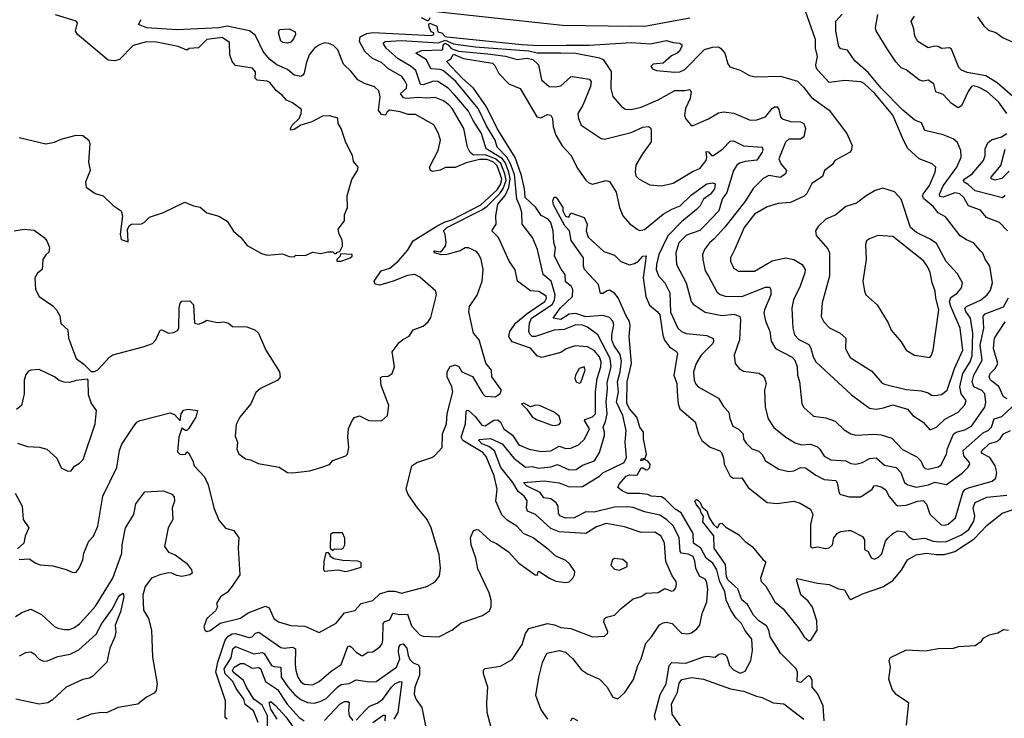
# Model space of a CAD drawing. Extents: x 1552294 to 1694791, y 811929 to 917222.
# Tile 405 of 643: x 1641398 to 1647270, y 838020 to 842184. Entities that reach past the tile are written whole.
import ezdxf

# ---------------------------------------------------------------- set-up
doc = ezdxf.new("R2010")
doc.units = 0

msp = doc.modelspace()

# ---------------------------------------------------------------- linework, layer by layer
at = {"layer": '0CON10XD'}
for points in [[(1641395, 838966.7), (1641455, 838971.2), (1641493.9, 838943.9), (1641520, 838935), (1641595, 838928.1), (1641675, 838907.1), (1641715, 838888.8), (1641735, 838891.2), (1641753.8, 838915), (1641775.7, 838965), (1641780, 839005), (1641810, 839075), (1641838.1, 839105), (1641864.4, 839165.6), (1641894.7, 839345), (1641978.2, 839515), (1641994.3, 839615.7), (1642007.6, 839655), (1642074.1, 839755.9), (1642097.3, 839785), (1642115.9, 839795.9), (1642295, 839840.4), (1642321.8, 839831.8), (1642355, 839792.5), (1642361.5, 839835), (1642375, 839856.5), (1642403.1, 839863.1), (1642458, 839855), (1642448.5, 839815), (1642405, 839746), (1642395, 839736.2), (1642386.4, 839736.4), (1642365, 839750), (1642347.5, 839695), (1642338.8, 839608.8), (1642352.5, 839595), (1642368.3, 839591.7), (1642386.1, 839593.9), (1642395, 839607.5), (1642405, 839602.5), (1642430.6, 839555), (1642438.6, 839525), (1642499.8, 839459.8), (1642522.4, 839412.4), (1642556.4, 839275), (1642585, 839200.8), (1642625, 839153.8), (1642675, 839140), (1642706, 839096), (1642700.8, 839035), (1642711.2, 838875), (1642665, 838808), (1642637.4, 838772.6), (1642595, 838743.8), (1642572.5, 838705), (1642577.5, 838685), (1642565, 838660), (1642513.8, 838615), (1642496.7, 838565), (1642502.5, 838545), (1642515, 838537.5), (1642535, 838543.3), (1642592.9, 838587.1), (1642715, 838616.2), (1642761.2, 838648.8), (1642865, 838688.9), (1642885, 838679.2), (1642914.1, 838614.1), (1642942.5, 838595), (1643015, 838572.8), (1643098.4, 838568.4), (1643185, 838530.8), (1643285, 838588.1), (1643335, 838649.1), (1643397.3, 838662.7), (1643435, 838704.3), (1643505, 838721.9), (1643545, 838761.8), (1643595, 838777.3), (1643635, 838778.1), (1643675, 838766.5), (1643713.1, 838776.9), (1643826.7, 838805), (1643875, 838833.8), (1643901.4, 838868.6), (1643907.5, 838915), (1643899.5, 838995), (1643851.9, 839155), (1643828.6, 839205), (1643770, 839275), (1643714.4, 839355), (1643702.9, 839385), (1643735.8, 839525), (1643766.2, 839545), (1643856.7, 839575), (1643873.9, 839586.1), (1643916.7, 839633.3), (1643918.9, 839715), (1643943.8, 839775), (1643947.5, 839835), (1643981.7, 839965), (1643976.2, 839995), (1643948.4, 840055), (1643947.1, 840085), (1643965, 840116.9), (1643995, 840126.1), (1644017.3, 840117.3), (1644034.5, 840085), (1644097.6, 840057.6), (1644159.2, 839955), (1644175, 839940), (1644235, 839935.8), (1644263.2, 839956.8), (1644271.4, 839975), (1644213.3, 840055), (1644212.5, 840095), (1644177.8, 840137.8), (1644138.6, 840275), (1644104.7, 840314.7), (1644077.1, 840442.9), (1644081.2, 840475), (1644127, 840543), (1644155.5, 840625), (1644161.5, 840695), (1644150.5, 840755), (1644136.9, 840785), (1644121.7, 840801.7), (1644075, 840824.3), (1644055, 840824.2), (1644025, 840806.4), (1643945, 840783.9), (1643912.4, 840782.4), (1643873.8, 840795), (1643867.5, 840805), (1643873.4, 840806.6), (1643905, 840800.8), (1643915, 840805.4), (1643936.8, 840833.2), (1643940.6, 840855), (1643934.6, 840905), (1643925.7, 840925), (1643945, 840944.6), (1644157.3, 841052.7), (1644186.8, 841073.2), (1644262.3, 841147.7), (1644282.1, 841177.9), (1644298.6, 841225), (1644290.4, 841265), (1644266.5, 841326.5), (1644235.5, 841355.5), (1644175, 841377.7), (1644105, 841377.5), (1644085, 841391.6), (1644069.1, 841425), (1644047.3, 841535), (1643976.5, 841655), (1643956.6, 841676.6), (1643925, 841700.4), (1643875, 841719.8), (1643825, 841715.9), (1643775, 841721.2), (1643703.5, 841713.5), (1643687.6, 841717.6), (1643669.2, 841745), (1643705.7, 841775), (1643706.1, 841795), (1643695, 841820), (1643676.2, 841845), (1643598.3, 841891.7), (1643555, 841928.8), (1643502, 841952), (1643456.2, 841995), (1643424.6, 842055), (1643428, 842082), (1643468.7, 842101.3), (1643505, 842106.8), (1643855, 842090.7), (1643867.4, 842095), (1643867.4, 842105), (1643852.6, 842112.6), (1643839.5, 842139.5), (1643838.4, 842155), (1643845, 842163.2), (1643886, 842146), (1643892.3, 842112.3), (1643915.1, 842105.1), (1643934.6, 842084.6), (1643945, 842082.1), (1644393.6, 842036.4), (1644495, 842029.5), (1644657, 842033), (1644795, 842032), (1645045, 842048.7), (1645159.5, 842040.5), (1645255, 842059.6), (1645295, 842047.5), (1645335, 842043.8), (1645346.7, 842035), (1645346.2, 842025), (1645330, 841995), (1645318, 841985), (1645285, 841968.9), (1645235, 841925.6), (1645175, 841918.1), (1645162, 841905), (1645171.3, 841891.3), (1645195, 841881.4), (1645305, 841870.9), (1645335, 841873.5), (1645365, 841887.1), (1645482.8, 842007.2), (1645529.5, 842020.5), (1645565, 842021.3), (1645578.1, 842015), (1645602.9, 841985), (1645620.9, 841920.9), (1645633.5, 841903.5), (1645695, 841882.2), (1645750.9, 841850.9), (1645786.7, 841843.3), (1645935, 841847.5), (1646037.2, 841817.2), (1646072.4, 841782.4), (1646120.3, 841720.3), (1646225, 841645.5), (1646330.4, 841505), (1646362.9, 841435), (1646355.8, 841405), (1646346.6, 841393.4), (1646258.8, 841345), (1646245, 841321.2), (1646198, 841285), (1646185, 841250), (1646122, 841208), (1646092.3, 841147.7), (1646076.9, 841133.1), (1645995.4, 841094.6), (1645921.3, 841088.7), (1645855, 841069.1), (1645779.7, 841025), (1645719.1, 840945), (1645663.4, 840816.6), (1645637.1, 840765), (1645637.5, 840745), (1645655, 840704.2), (1645685, 840684.4), (1645780, 840685), (1645885, 840746.5), (1645965, 840764.6), (1646014.7, 840754.7), (1646065, 840724.4), (1646081.5, 840695), (1646080.9, 840675), (1646051.6, 840595), (1646012.1, 840515), (1646002.7, 840465), (1646007.9, 840345), (1646018.8, 840305), (1646045, 840278.5), (1646105, 840248.8), (1646116.6, 840226.6), (1646129.3, 840175), (1646145.6, 840145.6), (1646358.3, 839948.3), (1646465, 839869.1), (1646505, 839863.2), (1646548.6, 839871.4), (1646605, 839888.4), (1646693.2, 839863.2), (1646724.5, 839825), (1646785.4, 839785), (1646825, 839739.4), (1646865, 839754.5), (1646915, 839803.9), (1646995, 839844.6), (1647035, 839888.9), (1647041.8, 839915), (1647011.9, 839955), (1647004.5, 839995), (1647023.1, 840075), (1647065.2, 840145), (1647078.5, 840181.5), (1647083, 840315), (1647068.5, 840405), (1647040.6, 840445), (1647034.2, 840465), (1647043.6, 840475), (1647127.8, 840512.2), (1647166.8, 840543.2), (1647188, 840572), (1647199.1, 840615), (1647184.4, 840715), (1647156.6, 840756.6), (1647142.6, 840792.6), (1647128.9, 840805), (1647086, 840855), (1647045, 840871.1), (1647006.9, 840895), (1646918.9, 841008.9), (1646875, 841033.4), (1646845, 841070.4), (1646787.5, 841117.5), (1646782.2, 841135), (1646786.2, 841145), (1646823.1, 841195), (1646858.2, 841275), (1646861.5, 841305), (1646840, 841325), (1646761.2, 841355), (1646695, 841416.8), (1646667.7, 841465), (1646605.9, 841615), (1646497.2, 841745), (1646435, 841803.3), (1646415, 841813.6), (1646319.2, 841820.8), (1646225, 841810), (1646155, 841884.3), (1646148.5, 841898.5), (1646145.8, 841915), (1646156, 841965), (1646143.8, 842015), (1646144.2, 842065), (1646083.3, 842235)], [(1643035, 840770), (1643045, 840780), (1643101.7, 840778.3), (1643145, 840797.5), (1643195, 840790), (1643235, 840800), (1643265, 840800), (1643275, 840790), (1643285, 840790), (1643291.7, 840798.3), (1643308.3, 840801.7), (1643322.5, 840835), (1643323.3, 840855), (1643320, 840875), (1643302.5, 840905), (1643297.5, 840935), (1643335.8, 840984.2), (1643335, 841020), (1643354, 841065), (1643351.9, 841135), (1643378.6, 841231.4), (1643413.3, 841285), (1643416.2, 841305), (1643389.1, 841339.1), (1643382.5, 841375), (1643342.4, 841452.4), (1643315.8, 841535), (1643298, 841565), (1643295, 841597.5), (1643245, 841611.2), (1643205, 841608.8), (1643140, 841575), (1643075, 841555.7), (1643035, 841528.9), (1643016, 841526), (1643012.5, 841535), (1643022.7, 841555), (1643065.3, 841594.7), (1643077.1, 841625), (1643078.8, 841648.8), (1643025, 841688.8), (1642990, 841705), (1642963.3, 841735), (1642930, 841760), (1642890.5, 841810.5), (1642875, 841818), (1642813.6, 841823.6), (1642803.3, 841835), (1642803.6, 841873.6), (1642785.8, 841895.8), (1642685, 841911.2), (1642665.3, 841935.3), (1642650.8, 841975), (1642648.8, 842048.8), (1642605, 842077.1), (1642515, 842066.7), (1642465, 842016.2), (1642408.3, 842011.7), (1642395, 842002.5), (1642342.5, 842025), (1642215, 842050.4), (1642155, 842051.2), (1642075, 842029.2), (1641993.8, 841946.2), (1641965, 841938.2), (1641925, 841943.6), (1641742.1, 842095), (1641732.1, 842115), (1641742.5, 842165), (1641736, 842176), (1641612.3, 842212.3)], [(1645395, 842192.5), (1645135.4, 842144.6), (1645045, 842144.2), (1644635, 842148.6), (1643845, 842233.9)], [(1647289.2, 840925), (1647241.4, 840975), (1647164.4, 841005), (1647128.3, 841048.3), (1647056.4, 841075), (1647027.8, 841125), (1647005, 841146.5), (1646975, 841152.8), (1646905, 841125.7), (1646885, 841130.6), (1646883.4, 841145), (1646905, 841194.7), (1646987.1, 841305), (1647012, 841365), (1647010.4, 841405), (1646991.1, 841451.1), (1646965, 841473.1), (1646905, 841498.2), (1646795, 841524.4), (1646775, 841569.5), (1646735.6, 841585.6), (1646665, 841644.4), (1646535.6, 841775), (1646458.7, 841868.7), (1646377.8, 841937.8), (1646335, 842002.5), (1646295, 842010.8), (1646282.5, 842025), (1646266, 842115), (1646265.6, 842175), (1646302.3, 842217.7)], [(1647285.3, 841625), (1647235.8, 841695), (1647165, 841755.6), (1647115, 841781.9), (1647085, 841789.4), (1647074.5, 841785.5), (1647054.4, 841755.6), (1647015, 841671.1), (1646995, 841658.4), (1646954.4, 841684.4), (1646905, 841738.6), (1646860.6, 841755), (1646848.8, 841801.2), (1646816.1, 841823.9), (1646785, 841817.5), (1646765, 841822.7), (1646685, 841884.3), (1646655, 841898), (1646623.5, 841933.5), (1646571.1, 842011.1), (1646506.6, 842116.6), (1646501.4, 842135), (1646514.6, 842215.4)], [(1647349.5, 841699.5), (1647227.9, 841807.9), (1647160, 841850), (1647048.8, 841868.9), (1647013.5, 841883.5), (1646999.3, 841899.3), (1646955, 842007.5), (1646943.8, 842016.2), (1646895, 842012.9), (1646875, 842024), (1646855.5, 842025.5), (1646815, 842016.1), (1646753.6, 842055), (1646735.5, 842085), (1646729.5, 842129.5), (1646714.4, 842175), (1646735, 842205.7)], [(1647110.6, 842200.6), (1647147.9, 842147.9), (1647175, 842122.5), (1647218.3, 842108.3), (1647262.5, 842075), (1647345, 842040.6)], [(1641365, 840926.2), (1641425, 840935.8), (1641485, 840930), (1641543.3, 840885), (1641560, 840865), (1641575.8, 840825.8), (1641571.3, 840798.7), (1641555, 840782.5), (1641535.8, 840755), (1641532.5, 840695), (1641505, 840674.2), (1641488.6, 840645), (1641492, 840575), (1641514.3, 840534.3), (1641595, 840478.8), (1641618, 840455), (1641638.3, 840418.3), (1641643.6, 840373.6), (1641685.8, 840335), (1641690, 840285), (1641734.3, 840164.3), (1641781.7, 840131.7), (1641825, 840087.5), (1641845, 840086.2), (1641865, 840097.5), (1641936.3, 840173.7), (1641954.4, 840185.6), (1642135, 840234.2), (1642191.2, 840255), (1642210, 840275), (1642236.4, 840333.6), (1642245, 840336.2), (1642285.5, 840315.5), (1642315, 840318.9), (1642339.3, 840330.7), (1642347.5, 840345), (1642350, 840465), (1642356, 840494), (1642365, 840506.7), (1642412.3, 840507.7), (1642434.3, 840485), (1642440, 840375), (1642465, 840369.4), (1642490.3, 840379.7), (1642515, 840394), (1642575, 840378.5), (1642615, 840383.1), (1642642.5, 840375), (1642667.5, 840355), (1642752.8, 840352.8), (1642801.2, 840335), (1642822.5, 840315), (1642866.4, 840215), (1642947.1, 840085), (1642950.8, 840055), (1642937.5, 840035), (1642834.3, 839985), (1642807.2, 839962.8), (1642776, 839895), (1642712, 839815), (1642688.3, 839771.7), (1642682.7, 839702.7), (1642698, 839665), (1642693.8, 839625), (1642705.7, 839595.7), (1642745, 839567.1), (1642775, 839561.4), (1642819.6, 839539.6), (1642945, 839516.2), (1642995, 839484.2), (1643025, 839482.5), (1643127.5, 839495), (1643194.3, 839515.7), (1643245, 839533.8), (1643265, 839556.2), (1643342.5, 839585), (1643353.8, 839595), (1643361.4, 839635), (1643354.3, 839695), (1643358.8, 839745), (1643380, 839795), (1643395, 839813.3), (1643425, 839823.3), (1643480, 839795), (1643555, 839793.3), (1643591.2, 839825), (1643599.4, 839885), (1643554.2, 840004.2), (1643549.3, 840050.7), (1643562, 840058), (1643595, 840058.8), (1643618.8, 840075), (1643633.3, 840115), (1643620, 840205), (1643660.7, 840259.3), (1643682.2, 840277.8), (1643721.8, 840298.2), (1643745, 840335.8), (1643803.4, 840356.6), (1643835, 840383.8), (1643850.2, 840409.8), (1643884, 840545), (1643880, 840565), (1643785, 840649.4), (1643755, 840664.5), (1643710.2, 840659.8), (1643625.3, 840624.7), (1643545, 840602.4), (1643517.4, 840607.4), (1643512.4, 840625), (1643553.3, 840686.7), (1643605, 840703.5), (1643655, 840744.2), (1643711.5, 840808.5), (1643745, 840866.8), (1643892.4, 840957.6), (1643935, 840979.2), (1643975, 840990.9), (1644148.6, 841081.5), (1644245, 841169.2), (1644268.4, 841205), (1644272.9, 841235), (1644245, 841313.6), (1644222.8, 841335), (1644185, 841351.3), (1644139.3, 841350.7), (1644060.1, 841329.9), (1643995, 841302.6), (1643937.8, 841302.2), (1643905, 841286.6), (1643859.4, 841279.4), (1643848, 841285), (1643842, 841305), (1643894.3, 841405), (1643907.1, 841465), (1643896, 841505), (1643867.3, 841557.3), (1643758.3, 841618.3), (1643715, 841618), (1643666.7, 841635), (1643605, 841645.4), (1643588.8, 841635), (1643580, 841615), (1643555, 841618.8), (1643538.6, 841645), (1643547.3, 841725), (1643539.5, 841759.5), (1643513.8, 841783.8), (1643455, 841802.7), (1643415, 841825.6), (1643375, 841875.6), (1643328.6, 841918.6), (1643295.3, 842005.3), (1643270.2, 842030.2), (1643242.6, 842042.6), (1643215, 842045.4), (1643185.8, 842035), (1643156.7, 842015), (1643125.5, 841975), (1643106.7, 841923.3), (1643094.5, 841865), (1643087.6, 841852.4), (1643074.7, 841845.3), (1643035, 841853), (1642995, 841887.4), (1642932, 841915), (1642888.5, 841948.5), (1642850.4, 841995), (1642805, 842088.9), (1642768.1, 842118.1), (1642634.9, 842145.1), (1642585, 842135.1), (1642335, 842122.6), (1642156.2, 842135), (1642106.2, 842155), (1642123.3, 842185)], [(1643843.8, 842195), (1643834.2, 842175.8), (1643794.8, 842194.8)], [(1642995, 842044.5), (1642967.4, 842047.4), (1642955, 842056.9), (1642941.2, 842105), (1642947.8, 842125), (1643005, 842128.9), (1643040.7, 842110.7), (1643043.3, 842095), (1643030.6, 842069.4), (1643015, 842050.9), (1642995, 842044.5)], [(1644031.1, 838588.9), (1644157.9, 838632.1), (1644200, 838660), (1644209.4, 838685), (1644210, 838725), (1644198.8, 838768.8), (1644131.1, 838911.1), (1644117.8, 838975), (1644090.8, 839055), (1644086.9, 839095), (1644105, 839138.8), (1644124.1, 839145.9), (1644135, 839142.5), (1644205, 839078.5), (1644241.1, 839061.1), (1644312.4, 839012.4), (1644375, 838945.5), (1644471.2, 838875), (1644486.7, 838873.3), (1644488.3, 838891.7), (1644495, 838896.7), (1644558, 838855), (1644595, 838838.1), (1644655, 838830), (1644675, 838834), (1644697.1, 838855), (1644707.1, 838875), (1644708.6, 838895), (1644678.6, 838938.6), (1644655, 838960.8), (1644595, 838986), (1644553.3, 839025), (1644461.2, 839095), (1644402.4, 839122.4), (1644362.9, 839165), (1644305, 839201.5), (1644273.4, 839233.4), (1644237.5, 839315), (1644245.4, 839385), (1644227.4, 839465), (1644180.8, 839580.8), (1644160.9, 839605), (1644041.6, 839675), (1644030.2, 839695), (1644056.1, 839775), (1644061.1, 839848.9), (1644065, 839856.2), (1644075, 839855.3), (1644115, 839819.7), (1644155, 839767.2), (1644175, 839763.3), (1644225, 839796.5), (1644249.1, 839799.1), (1644264.7, 839785), (1644286, 839746), (1644337.3, 839707.3), (1644375, 839650.5), (1644436.2, 839625), (1644509.5, 839610.5), (1644565, 839614.7), (1644615, 839642.9), (1644655, 839629.1), (1644685, 839630), (1644729.7, 839650.3), (1644766.6, 839683.4), (1644796.4, 839745), (1644765.9, 839795), (1644768.2, 839801.8), (1644814, 839816), (1644831.7, 839835), (1644832.6, 839967.4), (1644842.3, 840045), (1644864.2, 840115), (1644866.3, 840145), (1644855, 840174.7), (1644825, 840212.1), (1644785, 840233.6), (1644710.1, 840239.9), (1644657.5, 840222.5), (1644625, 840199.6), (1644509.7, 840169.7), (1644485, 840180), (1644445, 840225.9), (1644334.1, 840264.1), (1644314.6, 840295), (1644320.8, 840325), (1644355.2, 840375), (1644425, 840433.3), (1644529.5, 840505), (1644539.4, 840525), (1644537.1, 840537.1), (1644495, 840563.7), (1644445, 840568.3), (1644366.2, 840625), (1644352.4, 840692.4), (1644317.5, 840745), (1644253.2, 840885), (1644214.4, 840925), (1644240.6, 840965), (1644237.1, 841015), (1644249.8, 841085), (1644293.4, 841136.6), (1644316, 841184), (1644322.8, 841235), (1644315.2, 841275), (1644292.6, 841332.6), (1644276.1, 841356.1), (1644180.4, 841415), (1644151.5, 841505), (1644102.4, 841582.4), (1644075, 841638), (1643992.5, 841735), (1643953.2, 841775), (1643891.4, 841815), (1643865, 841817.7), (1643805, 841794.8), (1643788.3, 841798.3), (1643760.6, 841880.6), (1643733.1, 841905), (1643655, 841951), (1643584.6, 842014.6), (1643565.5, 842044.5), (1643578.6, 842055), (1643675, 842060.8), (1643895, 842046.1), (1643935, 842061.3), (1643985, 842039.4), (1644115, 842023), (1644435, 841997.5), (1644485, 841986.9), (1644625, 841987.2), (1644715, 841984.3), (1644855, 841957.3), (1644876.7, 841946.7), (1644925.8, 841875), (1644923.3, 841773.3), (1644935, 841726.7), (1644987.4, 841667.4), (1645011.2, 841651.2), (1645045, 841647.9), (1645105, 841662.5), (1645205, 841706.5), (1645305, 841762.5), (1645365, 841762.5), (1645395, 841768.6), (1645401.9, 841755), (1645396.1, 841715), (1645368.5, 841655), (1645363.1, 841615), (1645368.6, 841595), (1645402.5, 841552.5), (1645415, 841552.9), (1645505, 841592.5), (1645565, 841629.4), (1645595, 841634.4), (1645656.5, 841626.5), (1645755, 841584.3), (1645795, 841587.1), (1645845, 841605.4), (1645885, 841655.5), (1645900, 841665), (1645914.5, 841664.5), (1645925, 841648.8), (1645934.2, 841605), (1645945, 841592.2), (1645995, 841577.7), (1646054.3, 841574.3), (1646074.3, 841564.3), (1646084.7, 841535), (1646073.8, 841486.2), (1646055, 841471.5), (1645985, 841471.9), (1645965, 841453.8), (1645924.5, 841355), (1645937.7, 841325), (1645970.8, 841285), (1645964.6, 841265), (1645935, 841244.2), (1645865.4, 841254.6), (1645832.5, 841237.5), (1645773, 841177), (1645727.1, 841105), (1645602.3, 840947.7), (1645536.8, 840875), (1645511.1, 840855), (1645481.2, 840815), (1645470, 840785), (1645471.2, 840755), (1645486.9, 840686.9), (1645505, 840654.4), (1645555, 840561.5), (1645575, 840545.4), (1645605, 840535.9), (1645705, 840533.8), (1645845, 840590.3), (1645868.9, 840588.9), (1645877.8, 840575), (1645876.6, 840545), (1645839.2, 840455), (1645836.7, 840435), (1645845, 840388.8), (1645871.6, 840325), (1645878.8, 840268.8), (1645905.5, 840225), (1646005, 840172.1), (1646021.5, 840155), (1646034.7, 840114.7), (1646036.2, 840066.2), (1646048, 840028), (1646063.3, 839895), (1646075, 839872), (1646131.1, 839821.1), (1646205, 839810.3), (1646261.9, 839791.9), (1646315, 839738.6), (1646355, 839715.6), (1646385, 839708.5), (1646495, 839713.3), (1646535, 839708.9), (1646599.5, 839689.5), (1646662.1, 839622.1), (1646747.7, 839577.7), (1646771.8, 839555), (1646788, 839518), (1646798.6, 839508.6), (1646815, 839505.5), (1646875, 839519.5), (1646891.2, 839528.8), (1646925, 839594), (1646930.8, 839629.2), (1646966, 839714), (1646983.6, 839726.4), (1647035, 839739.5), (1647075, 839760.5), (1647153.7, 839875), (1647159.7, 839905), (1647154.2, 839955), (1647134.9, 839974.9), (1647087.3, 839995), (1647078.3, 840025), (1647087.7, 840065), (1647138.5, 840155), (1647126.2, 840245), (1647148.6, 840345), (1647143, 840417), (1647155, 840431.2), (1647265, 840473.3), (1647295, 840525.4)], [(1644210.8, 837965), (1644185.5, 838055), (1644183.1, 838115), (1644190.6, 838205), (1644164.5, 838284.5), (1644165, 838307.5), (1644175, 838318), (1644265, 838331.2), (1644335, 838371.2), (1644395, 838460), (1644413.8, 838526.2), (1644434.5, 838555.5), (1644545, 838585.3), (1644586.7, 838576.7), (1644625, 838560.8), (1644685, 838554.5), (1644815, 838505.8), (1644885, 838510), (1644903.3, 838525), (1644906.2, 838535), (1644881.4, 838595), (1644886, 838615), (1644896.7, 838623.3), (1644945, 838634.6), (1644984.8, 838675.2), (1645057.2, 838732.8), (1645105, 838747.1), (1645134.7, 838765.3), (1645205, 838769.8), (1645245, 838794.6), (1645285, 838777.5), (1645298.1, 838781.9), (1645308.1, 838795), (1645315.6, 838815), (1645313.3, 838835), (1645289.9, 838869.9), (1645251.5, 838955), (1645244.1, 839065), (1645224.5, 839105), (1645185, 839129.1), (1645105, 839128), (1645005, 839160.8), (1644895, 839181.1), (1644838.4, 839161.6), (1644775, 839122.3), (1644615, 839130.6), (1644565, 839152.4), (1644475, 839234.7), (1644427.3, 839255), (1644420.5, 839275), (1644425, 839317.1), (1644406.1, 839345), (1644371.8, 839371.8), (1644339.9, 839425), (1644267.2, 839515), (1644229.6, 839615), (1644195, 839639.7), (1644155, 839655.1), (1644135.7, 839675), (1644137.6, 839682.4), (1644205, 839688.1), (1644275.8, 839655.8), (1644345, 839571), (1644415, 839517.5), (1644455, 839520.2), (1644495, 839511.2), (1644565, 839518.9), (1644605, 839532.4), (1644675, 839501.6), (1644717.5, 839502.5), (1644755, 839529.2), (1644825.2, 839554.8), (1644856.8, 839605), (1644885.3, 839705), (1644885.9, 839725), (1644876.7, 839755), (1644891.1, 839788.9), (1644900.7, 839835), (1644895.8, 839905), (1644904.1, 839985), (1644901.5, 840021.5), (1644925.2, 840115), (1644919.4, 840165), (1644845.2, 840305.2), (1644785, 840351.7), (1644755, 840362.6), (1644714.8, 840365.2), (1644645, 840337.9), (1644585, 840333.8), (1644475, 840295.4), (1644455, 840295.5), (1644439.5, 840309.5), (1644434.7, 840325), (1644438.1, 840375), (1644451.2, 840405), (1644572.6, 840487.4), (1644588.3, 840511.7), (1644591.3, 840545), (1644567.3, 840625), (1644519.2, 840665), (1644486.9, 840815), (1644456.4, 840885), (1644394.4, 840965), (1644391.9, 841035), (1644381.7, 841075), (1644362.2, 841115), (1644348.4, 841261.6), (1644325.5, 841325.5), (1644302.9, 841365), (1644245.2, 841425), (1644233, 841465), (1644181.9, 841551.9), (1644132, 841655), (1643999.2, 841815), (1643925, 841878.4), (1643905, 841886.2), (1643850.4, 841890.4), (1643825, 841944.2), (1643760, 841985), (1643795, 842000.2), (1643916.6, 842003.4), (1643922, 842008), (1643923.2, 842035), (1643935, 842044.8), (1643952.9, 842035), (1643971.9, 842011.9), (1644015, 841996.9), (1644190.1, 841979.9), (1644295, 841966.8), (1644365, 841947.1), (1644425, 841955.4), (1644457.3, 841947.3), (1644492, 841915), (1644510.5, 841825), (1644555, 841786.7), (1644593.6, 841783.6), (1644625, 841790), (1644685, 841842.9), (1644695, 841845.4), (1644795, 841829.4), (1644805.6, 841815), (1644802.7, 841785), (1644757, 841675), (1644727.1, 841625), (1644730.4, 841595), (1644746.9, 841555), (1644865, 841475.6), (1644885, 841471.5), (1645045, 841511.2), (1645115, 841543.3), (1645148.3, 841548.3), (1645159.5, 841539.5), (1645164.5, 841525), (1645164.6, 841455.4), (1645112.5, 841385), (1645072.2, 841317.8), (1645067.8, 841275), (1645073, 841253), (1645092.6, 841232.6), (1645155, 841200), (1645225, 841193.3), (1645295, 841208.9), (1645415, 841281.2), (1645455, 841297.3), (1645491.1, 841345), (1645495.8, 841365), (1645491.4, 841398.6), (1645505, 841395.8), (1645523.6, 841373.6), (1645535, 841373.6), (1645591.5, 841415), (1645635, 841460.5), (1645655, 841461.2), (1645715, 841432.7), (1645825, 841423.8), (1645830.3, 841410.3), (1645826.8, 841395), (1645794.2, 841345.8), (1645725, 841339), (1645690.9, 841329.1), (1645673.8, 841316.2), (1645655.6, 841285), (1645614.4, 841155), (1645588.2, 841115), (1645567.2, 841045), (1645488.8, 840961.2), (1645455, 840928.4), (1645375, 840899.6), (1645328.8, 840855), (1645310.7, 840795), (1645315.3, 840725), (1645372.4, 840615), (1645401.8, 840505), (1645415, 840487.8), (1645485, 840440), (1645585, 840420.7), (1645659.7, 840429.8), (1645691.9, 840415), (1645696.2, 840395), (1645690.6, 840275), (1645658.1, 840185), (1645665.7, 840135), (1645689.2, 840105), (1645715, 840088.6), (1645805, 840076.9), (1645826, 840066), (1645840, 840050), (1645848.7, 840015), (1645840.3, 839975), (1645842.9, 839875), (1645861.9, 839805), (1645895, 839752.5), (1645966.9, 839695), (1646022.9, 839662.9), (1646060.9, 839650.9), (1646115, 839653.8), (1646155, 839638.6), (1646170.3, 839625), (1646195, 839582.3), (1646235, 839560.7), (1646324.4, 839554.4), (1646355, 839538.1), (1646385, 839534.6), (1646425, 839543.9), (1646465, 839569.3), (1646505, 839571.8), (1646555, 839528.2), (1646625, 839514.6), (1646652.1, 839485), (1646675, 839424.6), (1646695, 839412.2), (1646745, 839398.3), (1646817.7, 839412.3), (1646855, 839428.3), (1646925, 839414), (1647018.6, 839481.4), (1647052.7, 839515), (1647064.5, 839535), (1647062.5, 839545), (1647028.8, 839585), (1647024.3, 839615.7), (1647145, 839723.3), (1647173.6, 839736.4), (1647193.6, 839755), (1647208.9, 839805), (1647255, 839819.2), (1647346.7, 839905)], [(1644390.9, 841255), (1644353.6, 841363.6), (1644246.1, 841535), (1644181.5, 841665), (1644104.1, 841775), (1644037, 841835), (1643943.3, 841935), (1643968.5, 841951.5), (1643985, 841977.9), (1644045, 841951.9), (1644217.7, 841925), (1644231.9, 841911.9), (1644255, 841864.1), (1644315, 841801.8), (1644383.1, 841773.1), (1644483.1, 841605), (1644505, 841599.6), (1644545, 841619.2), (1644565, 841614.4), (1644575.4, 841595), (1644578.8, 841545), (1644595.3, 841495.3), (1644632.9, 841432.9), (1644685, 841377.1), (1644726.4, 841295), (1644775, 841227.5), (1644791.7, 841211.7), (1644815, 841203.8), (1644895, 841226), (1644915, 841220), (1644955, 841156.7), (1644975.5, 841065), (1644994.6, 841014.6), (1645035, 840970), (1645080, 840935), (1645095, 840928), (1645125, 840934), (1645236.1, 841023.9), (1645286.2, 841053.8), (1645336.9, 841075), (1645405, 841139.8), (1645495, 841205.4), (1645532.3, 841212.3), (1645545, 841206.2), (1645541.8, 841175), (1645517.1, 841145), (1645476.7, 841115), (1645456.8, 841075), (1645435, 841052.8), (1645345, 840978.3), (1645264.1, 840895), (1645210.2, 840785), (1645195.3, 840725), (1645194.7, 840695), (1645208.3, 840658.3), (1645244.5, 840615), (1645275, 840556.2), (1645280.1, 840440.1), (1645323.8, 840345), (1645345.7, 840325.7), (1645373.3, 840313.3), (1645495, 840300.8), (1645533.2, 840283.2), (1645536.6, 840266.6), (1645531.3, 840255), (1645462.2, 840185), (1645431.8, 840135), (1645417.1, 840085), (1645420.6, 840035), (1645430.8, 840010.8), (1645445, 839995.5), (1645565, 839928), (1645595, 839878.6), (1645628, 839845), (1645633, 839807), (1645651.9, 839761.9), (1645685, 839742.7), (1645712.7, 839715), (1645715, 839683.3), (1645729.5, 839659.5), (1645765, 839625.7), (1645805, 839613.1), (1645825, 839591.9), (1645845.6, 839555), (1645925, 839504.6), (1645985, 839490.3), (1646015, 839495.3), (1646055, 839514.6), (1646085, 839512.7), (1646145, 839469.1), (1646195, 839442.6), (1646265, 839437.3), (1646273.3, 839423.3), (1646285, 839362), (1646294, 839354), (1646345, 839340), (1646415, 839341.1), (1646481.5, 839385), (1646494.5, 839405.5), (1646505, 839407.5), (1646535, 839399.4), (1646562.3, 839382.3), (1646581.9, 839345), (1646622.2, 839295), (1646635, 839287.3), (1646685, 839290.8), (1646755, 839314.1), (1646785, 839317.7), (1646805, 839297.1), (1646826.2, 839236.2), (1646893.1, 839173.1), (1646915, 839170.9), (1646935, 839177.3), (1646977.8, 839215), (1647021.6, 839365), (1647035, 839382.9), (1647055.3, 839394.7), (1647197.2, 839432.8), (1647218.5, 839451.5), (1647225.3, 839485), (1647216.1, 839525), (1647182.5, 839575), (1647138.1, 839598.1), (1647133, 839605), (1647136, 839615), (1647181.9, 839658.1), (1647225, 839669.8), (1647244.3, 839685.7), (1647265, 839715.7), (1647305.9, 839735)], [(1641395, 841481.2), (1641555, 841444), (1641605.7, 841454.3), (1641645, 841472), (1641735, 841496), (1641775, 841493.3), (1641811.2, 841465), (1641817.1, 841445), (1641809.2, 841335), (1641818.8, 841285), (1641790, 841215), (1641793.8, 841185), (1641847.5, 841147.5), (1641896.2, 841135), (1641955, 841075.8), (1642003.8, 841045), (1642011.2, 841015), (1641997.5, 840905), (1642003.6, 840873.6), (1642045, 840860), (1642040.8, 840935), (1642052.3, 840957.7), (1642065.4, 840964.6), (1642125, 840967.1), (1642143.1, 840976.9), (1642172, 841008), (1642255, 841035.3), (1642383.9, 841096.1), (1642435, 841074), (1642475, 841066.7), (1642515, 841033.8), (1642585, 841013.3), (1642635, 840982.5), (1642673.2, 840923.2), (1642716.7, 840885), (1642755, 840838.8), (1642840.9, 840790.9), (1642875, 840780.8), (1642965, 840789.2), (1643005, 840772), (1643035, 840770)], [(1647274.3, 841135.7), (1647258.2, 841121.8), (1647095, 841164.8), (1647055, 841201.1), (1647030.5, 841215), (1647027.3, 841225), (1647034.2, 841235), (1647077.5, 841265), (1647144.7, 841345.3), (1647156.1, 841375), (1647156, 841415), (1647170.9, 841449.1), (1647192.9, 841467.1), (1647253.5, 841485), (1647285, 841506.2)], [(1647299.2, 841280.8), (1647255, 841236.7), (1647215, 841228), (1647191.5, 841235), (1647192, 841245), (1647248.3, 841315), (1647275, 841412.5)], [(1644547.5, 838015), (1644506.4, 838075), (1644477, 838157), (1644494.6, 838265.4), (1644516.4, 838353.6), (1644541.1, 838408.9), (1644615, 838424.5), (1644652.9, 838415), (1644695, 838377.5), (1644749.4, 838309.4), (1644785, 838285.5), (1644855, 838253.1), (1644901.4, 838205), (1644936.1, 838146.1), (1644965, 838136.7), (1645006.8, 838173.2), (1645058.6, 838251.4), (1645084.4, 838335), (1645104.5, 838375.5), (1645131.3, 838468.7), (1645165.6, 838505), (1645189.1, 838540.9), (1645213, 838577), (1645235, 838590), (1645256.1, 838593.9), (1645290, 838585), (1645345, 838528.1), (1645383.2, 838523.2), (1645405, 838529.4), (1645436.7, 838553.3), (1645454.7, 838575.3), (1645468.4, 838645), (1645495.9, 838715), (1645502.6, 838792.6), (1645494.2, 838835), (1645485, 838849.2), (1645455, 838865.7), (1645443.2, 838883.2), (1645429.6, 838915), (1645425, 838956.7), (1645415, 838984.2), (1645385, 838999.2), (1645345, 839004.7), (1645335.9, 839015), (1645331.6, 839095), (1645296.3, 839165), (1645255, 839204.7), (1645215, 839231.6), (1645125, 839250.6), (1645056, 839276), (1645025, 839280.7), (1644945, 839278), (1644825, 839248.5), (1644775, 839251), (1644703.8, 839215), (1644653.6, 839213.6), (1644622.5, 839225), (1644610.7, 839240.7), (1644609.5, 839285), (1644597.1, 839305), (1644565, 839327.8), (1644523.8, 839333.8), (1644501.8, 839365), (1644420.9, 839405), (1644402.5, 839425), (1644525, 839435.2), (1644615, 839423.2), (1644675, 839399.8), (1644755, 839401.3), (1644855, 839463.6), (1644876.2, 839483.8), (1645003.3, 839545), (1645016.8, 839575), (1645009.1, 839665), (1645014, 839735), (1644995.3, 839825), (1644956.3, 839905), (1644969.3, 839965), (1644963, 840025), (1644979.9, 840085), (1644987.8, 840147.8), (1644978.5, 840188.5), (1644941.6, 840245), (1644930.2, 840275), (1644928.6, 840305), (1644940.8, 840365), (1644935, 840387.1), (1644915, 840410), (1644875, 840421.1), (1644773.9, 840413.9), (1644715, 840432.6), (1644675, 840428), (1644625, 840397), (1644578.8, 840405), (1644620.6, 840465), (1644695.4, 840535), (1644697.5, 840575), (1644686.9, 840595), (1644652.5, 840622.5), (1644651.2, 840665), (1644626.7, 840696.7), (1644586.9, 840775), (1644594.3, 840825), (1644583.1, 840855), (1644579.2, 840925), (1644565.7, 840975), (1644550, 840995), (1644507.7, 841017.7), (1644475.2, 841065), (1644411.7, 841125), (1644409.2, 841175), (1644390.9, 841255)], [(1646855, 839944.3), (1646895, 839950.6), (1646928.1, 839975), (1646972.5, 840105), (1647022.2, 840215), (1647006.4, 840346.4), (1646950.5, 840475), (1646943.7, 840505), (1646951.1, 840528.9), (1646988.2, 840555), (1647014.4, 840585), (1647020, 840615), (1646989.8, 840669.8), (1646922.1, 840742.1), (1646865, 840849.6), (1646827.5, 840875), (1646746.9, 840915), (1646711.1, 840945), (1646655.6, 841115), (1646615, 841157.5), (1646545, 841179.2), (1646500, 841165), (1646445.5, 841134.5), (1646388.6, 841091.4), (1646325, 841070.6), (1646265, 841021.5), (1646205, 840994.5), (1646158.9, 840951.1), (1646142.9, 840925), (1646148.3, 840898.3), (1646217.8, 840817.7), (1646226.8, 840795), (1646226.5, 840655), (1646183.6, 840496.4), (1646178.1, 840415), (1646192.8, 840382.8), (1646228.3, 840348.3), (1646291.2, 840315), (1646325, 840286.2), (1646322.4, 840222.4), (1646351.4, 840171.4), (1646479.8, 840089.8), (1646540.3, 840020.3), (1646555, 840011.6), (1646685, 839979.1), (1646775, 839972.9), (1646815, 839960), (1646835, 839945.8), (1646855, 839944.3)], [(1645189.3, 838009.3), (1645183.1, 838035), (1645218.1, 838161.9), (1645252.8, 838225), (1645272, 838335), (1645287.4, 838352.6), (1645371.2, 838348.8), (1645475, 838387.3), (1645495, 838390.5), (1645545, 838384.2), (1645568.1, 838401.9), (1645585, 838405.6), (1645605, 838398.9), (1645615, 838388.6), (1645630.8, 838335), (1645655, 838308.2), (1645695, 838289.4), (1645725, 838301.4), (1645758.6, 838365), (1645767.9, 838425), (1645765, 838491.2), (1645723.3, 838545), (1645703.5, 838585), (1645668.1, 838618.1), (1645639.6, 838665), (1645610.3, 838725), (1645602.8, 838775), (1645573.3, 838833.3), (1645556, 838906), (1645531.2, 838945), (1645492.6, 838975), (1645460, 839035), (1645416.8, 839065), (1645415, 839121.2), (1645343.3, 839245), (1645306.6, 839266.6), (1645247.2, 839327.2), (1645225, 839339.8), (1645163.4, 839343.4), (1645145, 839353.8), (1645095, 839359.6), (1645025, 839360), (1644990.8, 839375), (1644965.8, 839395), (1644972.3, 839415), (1645015, 839463.9), (1645035, 839470.3), (1645080.8, 839469.2), (1645105, 839512.2), (1645115, 839513.5), (1645135, 839501.4), (1645145, 839502.2), (1645155.3, 839515), (1645157.3, 839535), (1645145, 839553.1), (1645125, 839562.5), (1645102.5, 839555), (1645105, 839566.4), (1645129.1, 839570.9), (1645136.3, 839595), (1645117.8, 839685), (1645118.4, 839725), (1645097, 839755), (1645078.4, 839815), (1645034.4, 839865), (1645018.7, 839898.7), (1645021.1, 840025), (1645046.8, 840135), (1645032.2, 840295), (1645038.5, 840361.5), (1645034.8, 840385), (1645012.2, 840422.2), (1644967.1, 840527.2), (1644945, 840553.9), (1644915, 840571.1), (1644901.2, 840568.8), (1644875, 840551.1), (1644861.2, 840551.2), (1644850, 840605), (1644765.6, 840695.6), (1644760, 840715), (1644760, 840765), (1644687.6, 840867.6), (1644676.2, 840926.2), (1644649.2, 840955), (1644580.8, 841080.8), (1644577.9, 841105), (1644584.5, 841125.5), (1644595, 841127.1), (1644601.1, 841121.1), (1644636.7, 841065), (1644636.2, 841045), (1644652.8, 841012.8), (1644672.5, 841007.5), (1644685, 841032.5), (1644765, 841004.3), (1644782.7, 840965), (1644776.9, 840925), (1644788.7, 840888.7), (1644881.7, 840801.7), (1644945, 840780), (1644982.4, 840742.4), (1645035, 840723.3), (1645065, 840730), (1645088.1, 840745), (1645114.4, 840775), (1645135, 840777.5), (1645117.1, 840645), (1645132.5, 840535), (1645153.4, 840483.4), (1645200.3, 840445), (1645215.2, 840425), (1645233.6, 840303.6), (1645243.3, 840273.3), (1645273.4, 840233.4), (1645315.8, 840205.8), (1645321.8, 840195), (1645298.6, 840065), (1645316.9, 840015), (1645319.4, 839965), (1645324.7, 839895), (1645335.5, 839865), (1645426.5, 839786.5), (1645445.2, 839715), (1645466.7, 839676.7), (1645515, 839635.3), (1645573.6, 839613.6), (1645582.5, 839605), (1645595, 839570), (1645598.9, 839535), (1645635, 839463.3), (1645655, 839451.8), (1645705, 839452.9), (1645743.3, 839395), (1645855, 839306.9), (1645915, 839300), (1646015, 839314.3), (1646051.7, 839301.7), (1646115, 839266.7), (1646127.8, 839235), (1646114, 839175), (1646115, 839043.8), (1646125, 839036.2), (1646155, 839041.4), (1646203.2, 839033.2), (1646225, 839035.7), (1646244.3, 839055), (1646253.6, 839095), (1646275.4, 839124.6), (1646295, 839134.4), (1646339.8, 839139.8), (1646355, 839139.2), (1646424.7, 839104.7), (1646435.6, 839084.4), (1646436.2, 839026.2), (1646458.8, 839015), (1646475.8, 838975.8), (1646495, 838968), (1646520.3, 838979.7), (1646538.6, 839001.4), (1646562.1, 839075), (1646575, 839094.4), (1646605, 839122.5), (1646635, 839137.5), (1646675, 839131.4), (1646701.9, 839101.9), (1646726.2, 839086.2), (1646795, 839093), (1646845, 839076.7), (1646885, 839071.3), (1646925, 839074), (1647015, 839113.2), (1647057.6, 839145), (1647088.1, 839195), (1647093.9, 839225), (1647083.8, 839275), (1647095, 839306.9), (1647165, 839338.4), (1647285, 839350)], [(1646825, 840170), (1646836.3, 840183.7), (1646845.4, 840214.6), (1646880.2, 840455), (1646862, 840525), (1646858.4, 840565), (1646839.6, 840615), (1646827.7, 840677.7), (1646812.2, 840712.2), (1646787.1, 840747.1), (1646605, 840891.5), (1646515, 840896.9), (1646465, 840878.6), (1646448, 840865), (1646442.5, 840845), (1646445.5, 840754.5), (1646426.7, 840625), (1646435.6, 840565), (1646445, 840543.8), (1646511.4, 840485), (1646576.8, 840376.8), (1646595, 840333.8), (1646654.3, 840264.3), (1646684, 840215), (1646734.2, 840184.2), (1646825, 840170)], [(1643315, 840744), (1643370, 840765), (1643380, 840775), (1643380, 840785), (1643311.7, 840788.3), (1643310, 840775), (1643290, 840755), (1643290, 840745), (1643315, 840744)], [(1647285, 839924.6), (1647265.6, 839935.6), (1647237, 839997), (1647187.2, 840035), (1647178.7, 840055), (1647184.7, 840075), (1647214.8, 840105.2), (1647230.7, 840135), (1647204.7, 840225), (1647211.7, 840285), (1647275, 840382.3)], [(1641685, 839492.5), (1641705, 839494.2), (1641725, 839522), (1641755, 839540), (1641777.4, 839562.6), (1641848.6, 839775), (1641856, 839855), (1641825, 839900), (1641808.7, 839948.7), (1641807.5, 840035), (1641801.7, 840041.7), (1641735, 840033.3), (1641698.3, 840021.7), (1641663.9, 840023.9), (1641633.9, 840033.9), (1641606, 840056), (1641515, 840099.2), (1641465, 840096), (1641450.6, 840089.4), (1641435, 840070), (1641424.4, 840035), (1641425.5, 839954.5), (1641409.2, 839885), (1641379.7, 839860.3)], [(1644735, 840018), (1644745, 840020.8), (1644770, 840095), (1644764, 840114), (1644735, 840104.2), (1644711.9, 840065), (1644708.8, 840045), (1644716.7, 840025), (1644735, 840018)], [(1644585, 839765.7), (1644615, 839771.4), (1644624.4, 839785), (1644615, 839820.8), (1644585, 839843.8), (1644497.5, 839885), (1644474.2, 839885.8), (1644445, 839877.5), (1644405, 839897.5), (1644390, 839895), (1644423.3, 839863.3), (1644455, 839816.7), (1644480.3, 839800.3), (1644565, 839769.5), (1644585, 839765.7)], [(1641385, 839660), (1641445, 839640), (1641517, 839637), (1641560, 839625), (1641620.3, 839570.3), (1641645, 839513.3), (1641685, 839492.5)], [(1641371.1, 839361.1), (1641414, 839285), (1641418.8, 839205), (1641453.8, 839155), (1641431.2, 839105), (1641423.3, 839065), (1641385, 839030)], [(1641372.7, 838627.3), (1641415, 838651.9), (1641465, 838670), (1641527.9, 838637.9), (1641605, 838568.1), (1641625, 838557.8), (1641665, 838550), (1641695, 838550), (1641720.5, 838559.5), (1641755, 838582.5), (1641784.8, 838615.2), (1641850.6, 838689.4), (1641954.1, 838855), (1642007.2, 839005), (1642010, 839055), (1642029.1, 839155), (1642078.6, 839235), (1642091.7, 839298.3), (1642145, 839370), (1642255, 839376.2), (1642306.3, 839356.4), (1642320, 839340), (1642320.8, 839315), (1642308.5, 839275), (1642310.8, 839205), (1642283.9, 839155), (1642260.9, 839045), (1642285, 839010.6), (1642325, 838994.3), (1642393.3, 838945), (1642423.3, 838905), (1642426.7, 838885), (1642412.5, 838875), (1642365, 838864.5), (1642335, 838870.4), (1642304.6, 838885.4), (1642285, 838887.5), (1642233.9, 838876.1), (1642184.2, 838855.8), (1642146.9, 838805), (1642133.2, 838755), (1642136.9, 838665), (1642167.1, 838615), (1642184, 838545), (1642191.1, 838385), (1642218, 838225), (1642212, 838185), (1642200.3, 838169.7), (1642155, 838146), (1642103.8, 838105), (1641985, 838083.6), (1641915, 838051.9), (1641884.4, 838055.6), (1641825, 838045.6), (1641739.3, 838010.7)], [(1646195.3, 838004.7), (1646190, 838095), (1646155, 838168.2), (1646123.3, 838205), (1646123.3, 838245), (1646115, 838267.5), (1646105, 838272.5), (1646095, 838268.8), (1646055.7, 838234.3), (1646035, 838240), (1646035.6, 838295), (1646028.5, 838315), (1645935, 838409.2), (1645913.8, 838443.8), (1645873.5, 838505), (1645865.7, 838545.7), (1645852, 838572), (1645805, 838602), (1645775, 838635.7), (1645737.6, 838697.6), (1645705, 838727.1), (1645681.1, 838791.1), (1645621.2, 838845), (1645614, 838865), (1645607.1, 838937.1), (1645540, 839035), (1645537.6, 839107.6), (1645471.2, 839191.2), (1645475.6, 839225), (1645462.2, 839245), (1645457.1, 839267.1), (1645433.3, 839293.3), (1645423.7, 839313.7), (1645435, 839324.3), (1645445, 839318.6), (1645456.8, 839306.8), (1645468.3, 839278.3), (1645496.8, 839256.8), (1645510, 839215), (1645535, 839174.3), (1645555, 839157.5), (1645561.7, 839158.3), (1645570.7, 839179.3), (1645585, 839182.5), (1645609.3, 839159.3), (1645685, 839115.6), (1645724.6, 839074.6), (1645765.7, 839045), (1645832, 838965), (1645846.7, 838955), (1645846.4, 838946.4), (1645815.3, 838855), (1645819.6, 838835), (1645847.1, 838807.1), (1645901.2, 838715), (1645951.9, 838671.9), (1646041.1, 838561.1), (1646076, 838505), (1646105, 838482.5), (1646116.7, 838485), (1646153.3, 838545), (1646151.7, 838601.7), (1646125, 838682.5), (1646099.3, 838719.3), (1646056.4, 838756.4), (1646030, 838845), (1646035, 838853.3), (1646155, 838825.3), (1646225, 838817.5), (1646281.2, 838791.2), (1646315.9, 838785.9), (1646345, 838736.2), (1646355, 838729.2), (1646425, 838762.5), (1646545.3, 838804.7), (1646605, 838841.8), (1646657, 838903), (1646692.9, 838965), (1646745, 838994.7), (1646805.3, 839004.7), (1646865.6, 838995.6), (1646913.4, 838996.6), (1646975.5, 839014.5), (1647090.1, 839089.9), (1647165, 839168.5), (1647257.4, 839242.6), (1647340.3, 839269.7)], [(1643265, 839020), (1643275, 839030), (1643315, 839027.5), (1643327.5, 839035), (1643336.7, 839055), (1643336.4, 839093.6), (1643322.5, 839125), (1643265, 839125.7), (1643251.2, 839115), (1643250, 839035), (1643265, 839020)], [(1643344.1, 838895.9), (1643375, 838902.5), (1643435, 838921.2), (1643435, 838948), (1643415, 838957.5), (1643325, 838961.2), (1643270.7, 838970.7), (1643250, 838985), (1643250, 838995), (1643238.3, 839008.3), (1643223.9, 839006.1), (1643211.4, 838955), (1643210, 838905), (1643215, 838897.5), (1643295, 838904.2), (1643344.1, 838895.9)], [(1644975, 838903.8), (1645020, 838925), (1645020, 838945), (1644995, 838966), (1644945, 838972), (1644934, 838965), (1644922.5, 838932.5), (1644945, 838910), (1644975, 838903.8)], [(1641396.7, 838393.3), (1641435, 838413.3), (1641465, 838415.8), (1641485, 838404.2), (1641515, 838373.1), (1641541.1, 838361.1), (1641565, 838362.3), (1641625, 838388.1), (1641698.5, 838401.5), (1641751.7, 838428.3), (1641855, 838522.3), (1641888.4, 838585), (1641949.2, 838670.8), (1641985, 838739.5), (1641995.5, 838755), (1642015, 838766.9), (1642019.4, 838745), (1641998.8, 838655), (1641967.5, 838575), (1641970.8, 838535), (1641965.4, 838505), (1641935, 838438), (1641917.1, 838355), (1641835, 838270.4), (1641815, 838258.9), (1641775, 838250.8), (1641675, 838205.2), (1641592.5, 838127.5), (1641567.1, 838112.9), (1641515, 838105.2), (1641448, 838118), (1641375, 838133.8)], [(1642635, 838014.4), (1642624.4, 838025), (1642626.4, 838125), (1642568.8, 838295), (1642579.7, 838355), (1642624.2, 838485.8), (1642640.9, 838509.1), (1642665, 838523.4), (1642685, 838525.5), (1642765, 838500.8), (1642784.3, 838505.7), (1642805, 838527.3), (1642825, 838533.9), (1642955, 838441.5), (1642975, 838438), (1643025, 838444.7), (1643043.6, 838435), (1643041.1, 838341.1), (1643044.6, 838305), (1643057.3, 838265), (1643075, 838238.2), (1643095, 838223.3), (1643145, 838220.3), (1643185, 838239.2), (1643255, 838300.9), (1643315, 838341.5), (1643355, 838448.5), (1643365, 838451.8), (1643375, 838446.4), (1643405, 838414.7), (1643435.6, 838394.4), (1643445.4, 838394.6), (1643475, 838414.3), (1643505, 838415.8), (1643545, 838446.9), (1643559.2, 838465), (1643563.9, 838485), (1643565.3, 838584.8), (1643575, 838597.3), (1643605, 838607.5), (1643622.9, 838647.1), (1643665, 838638.4), (1643710, 838640), (1643735, 838571.9), (1643785, 838517.5), (1643805, 838508.9), (1643897.5, 838505), (1643975.5, 838544.5), (1644031.1, 838588.9)], [(1647295, 838544.2), (1647265, 838547.5), (1647231.7, 838528.3), (1647180, 838515), (1647142.5, 838495), (1647130, 838475), (1647095, 838452.5), (1646995, 838446.2), (1646965, 838436.7), (1646875, 838433.3), (1646799.1, 838420.9), (1646685, 838425.5), (1646588.5, 838381.5), (1646581.1, 838365), (1646589.2, 838325), (1646578.5, 838255), (1646600.3, 838190.3), (1646618, 838168), (1646698.6, 838115), (1646685, 837980)], [(1642820.4, 837995), (1642792.8, 838065), (1642742.9, 838102.9), (1642735.2, 838135), (1642688.6, 838198.6), (1642669.1, 838239.1), (1642623.8, 838285), (1642618.2, 838315), (1642658.5, 838381.5), (1642669.6, 838435), (1642685, 838448.4), (1642795, 838404.3), (1642845, 838412.9), (1642856.4, 838406.4), (1642900.4, 838335), (1642915, 838328), (1642955.2, 838325.2), (1642957.2, 838265), (1642997.9, 838207.9), (1643039.2, 838159.2), (1643075, 838131.6), (1643115, 838115.2), (1643155, 838111.1), (1643190.3, 838119.7), (1643225, 838138.2), (1643295, 838208.1), (1643315, 838221), (1643362.4, 838227.6), (1643405, 838249.7), (1643485, 838236.9), (1643525, 838240.4), (1643645.3, 838325), (1643666.1, 838375), (1643657.3, 838415), (1643659.1, 838445), (1643669.3, 838460.7), (1643685, 838463.1), (1643707.5, 838437.5), (1643713.9, 838395), (1643725, 838370), (1643745, 838351.1), (1643775, 838339), (1643782.8, 838325), (1643782, 838278), (1643754.5, 838205), (1643751.1, 838165), (1643762.6, 838132.6), (1643795.5, 838085), (1643822.5, 837955)], [(1642875.9, 837975), (1642876.8, 838035), (1642845, 838099.3), (1642794.1, 838135), (1642750.4, 838205), (1642733, 838245), (1642670.5, 838295), (1642667.9, 838305), (1642677, 838325), (1642715, 838345.9), (1642735, 838347.4), (1642785, 838319.2), (1642825, 838322.4), (1642835, 838316.9), (1642865, 838240), (1642935, 838192.3), (1642994, 838105), (1643065, 838024.7), (1643094.8, 838004.8)], [(1643405, 838008.1), (1643460.9, 838069.1), (1643485, 838093.3), (1643529.4, 838110.6), (1643563.3, 838135), (1643615, 838206.5), (1643635, 838224.7), (1643665, 838239.3), (1643677.8, 838237.8), (1643653, 838055), (1643629.4, 838015)], [(1645344, 837965), (1645289.6, 838045), (1645284.2, 838105.8), (1645305.8, 838144.2), (1645321.3, 838175), (1645330, 838230), (1645347.6, 838252.4), (1645407.4, 838262.6), (1645475, 838254.3), (1645637.5, 838195), (1645715, 838181.9), (1645791.7, 838151.7), (1645826.2, 838145), (1645892.3, 838112.3), (1645955, 838106), (1646074.5, 838014.5)], [(1642933.4, 838015), (1642896.2, 838075), (1642885.8, 838115), (1642895, 838120), (1642925, 838094.2), (1642985, 838028.4), (1643055, 837931.2)], [(1643215, 838006.5), (1643307.2, 838105), (1643335, 838120.8), (1643355, 838121.2), (1643363.8, 838113.8), (1643358.2, 838065), (1643362.3, 838035), (1643385, 838006.9)], [(1643505, 837994.7), (1643565, 838039.3), (1643578.1, 838038.1), (1643575.4, 838005)], [(1644684.6, 838005), (1644695, 838022.9), (1644725, 838007.5)]]:
    msp.add_lwpolyline(points, dxfattribs=at)

doc.saveas('drawing.dxf')
